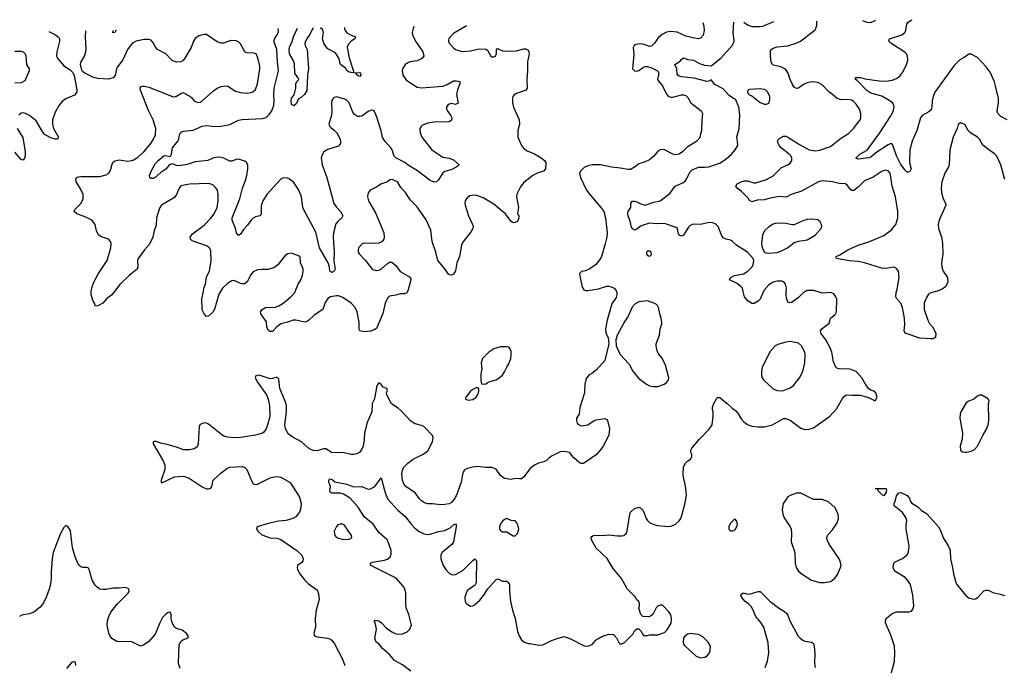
# Model space of a CAD drawing. Header units: inches. Extents: x 1771504 to 1971212, y 471788 to 643615.
# Tile 279 of 587: x 1805037 to 1814282, y 636492 to 642551. Entities that reach past the tile are written whole.
import ezdxf

# ---------------------------------------------------------------- set-up
doc = ezdxf.new("R2010")
doc.units = ezdxf.units.IN
doc.header["$MEASUREMENT"] = 0
for name, color, linetype in [('B8603', 7, 'Continuous'), ('B8604', 7, 'Continuous'), ('B8613', 7, 'Continuous'), ('B8614', 7, 'Continuous')]:
    doc.layers.add(name, color=color, linetype=linetype)

msp = doc.modelspace()

# ---------------------------------------------------------------- linework, layer by layer
at = {"layer": 'B8603', "color": 5}
for points, elevation in [([(1805925.6, 640000), (1805902.4, 639970), (1805853.4, 639930), (1805817.3, 639890), (1805770, 639866), (1805750, 639862), (1805744, 639870), (1805739, 639890), (1805725.2, 639910), (1805709.4, 639970), (1805707.3, 639990), (1805709.3, 640000)], 480), ([(1806922, 640000), (1806905.7, 639974.3), (1806870, 639844), (1806854.9, 639810), (1806810, 639769.3), (1806790, 639765.2), (1806767.8, 639790), (1806750, 639829), (1806748.5, 639931.5), (1806761.1, 640000)], 480), ([(1808679.2, 640000), (1808673.1, 639986.9), (1808650, 639978.7), (1808610, 639978.3), (1808570, 639965.7), (1808510, 639955.4), (1808490, 639938.4), (1808469.4, 639890.6), (1808446.4, 639793.6), (1808386, 639654), (1808370, 639642.3), (1808331.3, 639628.7), (1808270, 639620.4), (1808230, 639629.6), (1808223.8, 639643.8), (1808224.8, 639710), (1808206, 639810), (1808186.8, 639850), (1808148.6, 639890), (1808070, 639945.3), (1808030, 639960.3), (1808010, 639960.9), (1807954, 639950), (1807930, 639934), (1807904, 639896), (1807883.1, 639830), (1807802.6, 639777.4), (1807750, 639728.4), (1807730, 639716), (1807710, 639713.1), (1807630, 639730.9), (1807606, 639730), (1807550, 639711), (1807490, 639697.4), (1807452.4, 639670), (1807410, 639626), (1807390, 639623.7), (1807370, 639637.2), (1807358.7, 639670), (1807354.3, 639714.3), (1807299.6, 639790), (1807298.4, 639810), (1807312, 639830), (1807350, 639851.8), (1807430, 639850.3), (1807470, 639866.7), (1807510, 639890.3), (1807581.3, 639950), (1807620.5, 639990), (1807624.3, 640000)], 480), ([(1810000, 638428.9), (1809984.7, 638415.3), (1809957.4, 638402.6), (1809908.7, 638390), (1809870, 638370.5), (1809830, 638339.3), (1809770, 638260.5), (1809750, 638243), (1809730, 638240.5), (1809690, 638246), (1809650, 638234.9), (1809590, 638246.4), (1809552.8, 638272.8), (1809510, 638333), (1809470, 638348.2), (1809412.8, 638347.2), (1809330, 638357.3), (1809290, 638352.6), (1809240.6, 638339.4), (1809214, 638326), (1809202.4, 638310), (1809193.7, 638286.3), (1809180.5, 638210), (1809137.4, 638090), (1809115.6, 638050), (1809090, 638021.1), (1809070, 638008.9), (1809030, 638000.3), (1808990, 637998.7), (1808911.9, 638008.1), (1808870, 638008.4), (1808838, 638018), (1808810, 638034.4), (1808790, 638055.5), (1808751.2, 638111.2), (1808662, 638170), (1808647.6, 638190), (1808631.7, 638230), (1808625.2, 638290), (1808630, 638324), (1808642.6, 638350), (1808682.6, 638390), (1808730, 638426.6), (1808826.3, 638473.7), (1808870, 638505.1), (1808911.5, 638590), (1808918, 638630), (1808912, 638650), (1808830, 638732.3), (1808810, 638742.7), (1808750, 638758), (1808710, 638783.7), (1808619.9, 638879.9), (1808590, 638906), (1808527.3, 638947.3), (1808484, 639030), (1808481.6, 639050), (1808490.4, 639070.4), (1808482.8, 639090), (1808450, 639102.3), (1808430, 639128.2), (1808410, 639144), (1808390, 639118.4), (1808366.8, 638993.2), (1808346.6, 638950), (1808342.8, 638870), (1808299.3, 638770), (1808273.6, 638673.6), (1808270.9, 638609.1), (1808261.1, 638550), (1808250, 638519.1), (1808230, 638493), (1808203.3, 638476.7), (1808170, 638470.4), (1808150, 638470.4), (1808070, 638488.7), (1807970, 638486.3), (1807910, 638522), (1807890, 638522.6), (1807830, 638506), (1807791.3, 638508.7), (1807770, 638516), (1807748.5, 638528.5), (1807683.8, 638590), (1807595.6, 638635.6), (1807562.2, 638662.2), (1807532.9, 638710), (1807525.5, 638750), (1807542.9, 638870), (1807540.6, 638930), (1807530.2, 638970), (1807479.6, 639090), (1807470, 639178), (1807450, 639196.3), (1807410, 639182.4), (1807390, 639181.3), (1807285.8, 639214.2), (1807255.3, 639210), (1807246.6, 639190), (1807268.2, 639150), (1807354.4, 639030), (1807369.8, 638990), (1807381.3, 638930), (1807385.8, 638834.2), (1807382.2, 638810), (1807350, 638710.4), (1807330, 638680.9), (1807315.1, 638670), (1807250, 638650.9), (1807111.2, 638631.2), (1807051.9, 638628.1), (1806990, 638632.1), (1806960.5, 638640.5), (1806934.4, 638654.4), (1806810, 638756.4), (1806790, 638766), (1806770, 638768.2), (1806730, 638750.5), (1806723.5, 638736.5), (1806711.6, 638568.4), (1806699.3, 638540.7), (1806675.8, 638524.2), (1806630, 638514.9), (1806575.4, 638515.4), (1806510, 638539.3), (1806410, 638567.7), (1806370, 638573.4), (1806310, 638594.8), (1806289.3, 638590.7), (1806289.7, 638569.7), (1806385.1, 638410), (1806398.4, 638370), (1806399.5, 638330), (1806365.6, 638230), (1806365.2, 638210), (1806370, 638204), (1806490, 638262), (1806573.8, 638266.2), (1806628.7, 638248.7), (1806750, 638167), (1806790, 638149.4), (1806810.7, 638149.3), (1806830, 638155.3), (1806841, 638170), (1806854, 638230), (1806924.8, 638295.2), (1806981.1, 638338.9), (1807010, 638351.1), (1807130, 638358.7), (1807150, 638349.4), (1807170, 638329.2), (1807217, 638217), (1807230, 638195.3), (1807250, 638189), (1807270, 638192.7), (1807390, 638251.2), (1807410, 638256.3), (1807450, 638263), (1807490, 638258), (1807571.5, 638210), (1807590, 638189.4), (1807665.1, 638070), (1807679.5, 638010), (1807676.2, 637970), (1807662.9, 637930), (1807630, 637886), (1807602, 637870), (1807538, 637850), (1807470, 637844.4), (1807370, 637823), (1807268, 637790), (1807259, 637770), (1807272.7, 637750), (1807310, 637716), (1807390, 637689.2), (1807450, 637683.7), (1807490, 637673), (1807639, 637570), (1807685.6, 637525.6), (1807699, 637490), (1807694, 637470), (1807684.7, 637455.3), (1807644, 637430), (1807640.9, 637410), (1807645.1, 637390), (1807666.6, 637350), (1807710, 637295.1), (1807750, 637257.4), (1807822.4, 637202.4), (1807832.7, 637190), (1807843.7, 637163.7), (1807847.6, 637110), (1807821.4, 637010), (1807811.7, 636930), (1807813.1, 636850), (1807798, 636790), (1807803.6, 636770), (1807830, 636757.7), (1807927.9, 636747.9), (1807950, 636739.7), (1807967, 636727), (1807992.3, 636692.3), (1808068.2, 636550), (1808089.7, 636489.7)], 480), ([(1808710, 636438.4), (1808630, 636496.2), (1808556, 636536), (1808510, 636593), (1808444.5, 636650), (1808410, 636692.3), (1808383.7, 636710), (1808370, 636748), (1808387.6, 636830), (1808374.8, 636894.8), (1808366.6, 636910), (1808370, 636916), (1808410, 636908), (1808434.4, 636890), (1808482, 636842), (1808530, 636805.7), (1808570, 636787.2), (1808590, 636783.7), (1808632.4, 636787.6), (1808674, 636806), (1808700.9, 636830), (1808714.5, 636870), (1808691.6, 636970), (1808665.4, 637030), (1808661.1, 637070), (1808663.1, 637170), (1808652.3, 637210), (1808640.4, 637230), (1808572, 637310), (1808332.7, 637430), (1808329.3, 637450), (1808350, 637461.3), (1808462.6, 637477.4), (1808491.8, 637488.2), (1808514, 637510), (1808523.5, 637536.5), (1808523.5, 637570), (1808498, 637650), (1808486.2, 637670), (1808410, 637738.7), (1808355, 637815), (1808270, 637886.9), (1808215, 637975), (1808141.2, 638061.2), (1808076.8, 638096.8), (1808050, 638106), (1807967.9, 638107.9), (1807953.6, 638113.6), (1807948.4, 638128.4), (1807954, 638170), (1807938, 638210), (1807939, 638230), (1807943.7, 638236.3), (1807950, 638241), (1807970, 638234.8), (1807995.2, 638215.2), (1808110, 638192), (1808170, 638168), (1808250.4, 638170.4), (1808310, 638146), (1808330, 638147.3), (1808370, 638170.7), (1808430, 638251.3), (1808441.6, 638221.6), (1808455.2, 638155.3), (1808474.3, 638094.3), (1808493.4, 638050), (1808584.4, 637950), (1808657, 637890), (1808714.1, 637814.1), (1808743.1, 637783.1), (1808787.9, 637747.9), (1808830, 637725.8), (1808870, 637719.2), (1808890, 637721.8), (1808970, 637746.9), (1809030, 637758.5), (1809079, 637781), (1809110, 637810.4), (1809130, 637818.8), (1809135.5, 637810), (1809135.3, 637790), (1809108.5, 637650), (1809093.3, 637626.7), (1809024.4, 637570), (1809004.4, 637550), (1808992.2, 637530), (1808990.3, 637490), (1809014.3, 637430), (1809039.5, 637390), (1809070, 637355.8), (1809090, 637344.2), (1809110, 637340.3), (1809130, 637343.1), (1809196.8, 637383.2), (1809290, 637477.1), (1809310, 637490.4), (1809320.5, 637480.5), (1809326.4, 637466.4), (1809327.1, 637447.1), (1809321.3, 637310), (1809323.7, 637270), (1809316.4, 637250), (1809303.2, 637236.8), (1809259.3, 637210), (1809238.7, 637190), (1809227.7, 637170), (1809216.5, 637130), (1809219.3, 637090), (1809230, 637070.8), (1809270, 637047.7), (1809290, 637050.5), (1809310, 637062), (1809356.2, 637103.8), (1809394.5, 637150), (1809432.7, 637210), (1809510, 637298), (1809530, 637303), (1809570, 637282.8), (1809610, 637280.7), (1809622.8, 637270), (1809634.9, 637250), (1809634.6, 637190), (1809645.7, 637090), (1809663.1, 637010), (1809688.1, 636931.9), (1809710.4, 636810.4), (1809727.1, 636767.1), (1809750, 636731), (1809770, 636711.3), (1809810, 636698), (1809830, 636698), (1809910, 636681), (1809950, 636684.7), (1810000, 636709.2)], 460), ([(1806542.6, 636462.6), (1806528.8, 636510), (1806533.4, 636686.6), (1806550, 636715.6), (1806570, 636729.6), (1806618.8, 636750), (1806618, 636770), (1806601.6, 636790), (1806561.3, 636821.3), (1806510, 636837.6), (1806490, 636850.6), (1806467.7, 636890), (1806459.6, 636930), (1806457.6, 636970), (1806450, 636990.5), (1806430, 636986), (1806410, 636972.2), (1806378.8, 636941.2), (1806351.1, 636890), (1806310, 636782.8), (1806250, 636716), (1806200.2, 636679.8), (1806170, 636671.3), (1806090.7, 636710.7), (1806070, 636716), (1806030, 636710.8), (1805950, 636716), (1805902.5, 636742.5), (1805885.8, 636765.8), (1805874.6, 636794.6), (1805858.4, 636870), (1805862.4, 636910), (1805872.7, 636950), (1805892.7, 636990), (1805954.9, 637070), (1806055.5, 637170), (1806064.9, 637190), (1806061, 637210), (1806030, 637221.6), (1805970, 637214.4), (1805910, 637214.9), (1805850, 637203), (1805817.5, 637202.5), (1805790, 637207.7), (1805764.1, 637224.1), (1805745.1, 637245.1), (1805716.3, 637290), (1805690.5, 637390), (1805682.5, 637402.5), (1805670, 637410.6), (1805630, 637410.6), (1805610, 637416.3), (1805594, 637430), (1805581.6, 637450), (1805556.4, 637510), (1805533.3, 637593.3), (1805514, 637754), (1805490, 637794.8), (1805470, 637802.8), (1805450, 637784), (1805419.7, 637730), (1805352, 637550), (1805342.9, 637490), (1805333.5, 637370), (1805333.3, 637310), (1805326.1, 637253.9), (1805314.9, 637205.1), (1805290, 637137.3), (1805260.3, 637079.7), (1805230, 637038), (1805170, 636990.4), (1805130, 636975.8), (1805056.9, 636963.1), (1805035.1, 636950)], 480), ([(1805478, 636462), (1805530, 636521), (1805550, 636531.3), (1805557.3, 636517.3), (1805560.5, 636490)], 460)]:
    msp.add_lwpolyline(points, dxfattribs=dict(at, elevation=elevation))
for points, elevation in [([(1809610, 639482), (1809550, 639479.6), (1809490, 639462), (1809440.7, 639430), (1809382.8, 639370), (1809370.8, 639330), (1809374.8, 639270), (1809367.1, 639227.1), (1809366.4, 639166.4), (1809374, 639134), (1809410, 639132), (1809430, 639144.7), (1809450, 639156), (1809510, 639171), (1809530, 639182.8), (1809570, 639216), (1809590, 639246), (1809609.3, 639290), (1809630, 639322.8), (1809648, 639370), (1809652.3, 639410), (1809650, 639438), (1809642, 639462), (1809630, 639477)], 520), ([(1809330, 639098), (1809290, 639079), (1809270, 639064), (1809226, 639010), (1809222, 638990), (1809250, 638978.8), (1809290, 638987.3), (1809322, 639010), (1809340.2, 639039.8), (1809348, 639068), (1809347.3, 639087.3), (1809336.4, 639096.4)], 520), ([(1808070, 637817.2), (1808050, 637817.2), (1808024.7, 637810), (1808010, 637795.3), (1807991, 637750), (1807996, 637710), (1808010, 637691.3), (1808070, 637674), (1808130, 637676), (1808150, 637684.7), (1808154, 637690), (1808153.2, 637710), (1808082, 637810)], 480), ([(1809610, 637869), (1809590, 637861.2), (1809570, 637846), (1809550, 637819), (1809542.6, 637790), (1809543.1, 637770), (1809550, 637757.3), (1809570, 637743.8), (1809610, 637744), (1809670, 637705.5), (1809690, 637708), (1809709.4, 637730), (1809722, 637770), (1809714.5, 637810), (1809706, 637830), (1809690, 637849.2), (1809652.5, 637852.5)], 480)]:
    msp.add_lwpolyline(points, close=True, dxfattribs=dict(at, elevation=elevation))
at = {"layer": 'B8604', "color": 5}
for points, elevation in [([(1805310.6, 642440.4), (1805374, 642410), (1805404.4, 642384.4), (1805410.6, 642370), (1805410.5, 642350), (1805386, 642250), (1805383, 642210), (1805393, 642190), (1805450, 642117.3), (1805510, 642080.7), (1805534.9, 642054.9), (1805546.7, 642026.7), (1805562.2, 641962.2), (1805573.6, 641890), (1805572.6, 641870), (1805550, 641841.7), (1805470, 641809.7), (1805435.6, 641784.4), (1805407, 641750), (1805370, 641683.7), (1805344.7, 641610), (1805344.9, 641570), (1805355.6, 641530), (1805400.7, 641450), (1805390.3, 641429.7), (1805370, 641429.6), (1805330, 641441.7), (1805274.7, 641470), (1805254.3, 641494.3), (1805190, 641603.1), (1805130, 641652.1), (1805090, 641671.6), (1805070, 641676.2), (1805050, 641674), (1805030, 641654.5)], 480), ([(1805709.3, 640000), (1805717.6, 640042.4), (1805732.9, 640087.1), (1805777.7, 640170), (1805857.7, 640290), (1805892.8, 640410), (1805894.7, 640450), (1805889.4, 640470), (1805870, 640491.8), (1805795.6, 640515.6), (1805773.7, 640533.7), (1805758, 640570), (1805747, 640630), (1805713.2, 640670), (1805657.4, 640697.4), (1805572.7, 640730), (1805549.5, 640750), (1805554.5, 640770), (1805613.3, 640830), (1805634.3, 640870), (1805632.4, 640910), (1805604.4, 640970), (1805565.6, 641030), (1805562.9, 641050), (1805571.5, 641068.5), (1805590, 641077.6), (1805610, 641080.3), (1805790, 641080.3), (1805850, 641094.4), (1805870, 641108.2), (1805878.9, 641121.1), (1805891.9, 641148.1), (1805904.1, 641195.9), (1805911.5, 641210), (1805930, 641225.7), (1805970, 641234.4), (1806050, 641222.3), (1806090, 641228.9), (1806110, 641236.9), (1806150, 641263.1), (1806201.1, 641310), (1806267.3, 641390), (1806293.5, 641430), (1806310.9, 641470), (1806315.8, 641530), (1806291.4, 641610), (1806244.3, 641704.3), (1806169.8, 641890), (1806167.2, 641912.8), (1806176.9, 641923.1), (1806191.4, 641928.6), (1806210, 641927.6), (1806250, 641918.6), (1806470, 641830.3), (1806490, 641827), (1806510, 641832), (1806550, 641859.3), (1806570, 641867.7), (1806633, 641833), (1806650, 641820.5), (1806676.3, 641790), (1806710, 641774), (1806730, 641777.6), (1806750, 641788.4), (1806855.5, 641884.5), (1806890, 641908.8), (1806930, 641925.3), (1806970, 641930.4), (1806990, 641928.2), (1807061.8, 641881.8), (1807110, 641867.2), (1807170, 641861.1), (1807210, 641867.2), (1807225.9, 641874.1), (1807250, 641897.3), (1807270.8, 641949.2), (1807290.7, 642090), (1807290, 642114), (1807272.4, 642192.4), (1807256.2, 642230), (1807238, 642238), (1807170, 642240.4), (1807150, 642249.7), (1807110, 642325.1), (1807090, 642343.5), (1807070, 642352.6), (1807030, 642356.9), (1807010, 642354), (1806950, 642331.2), (1806929.7, 642329.7), (1806890, 642344.7), (1806790.7, 642410.7), (1806770, 642412.4), (1806719.6, 642400.4), (1806685.5, 642374.5), (1806670, 642349.3), (1806646.7, 642290), (1806588.7, 642190), (1806572.4, 642167.6), (1806550, 642154.7), (1806510, 642151.1), (1806467.7, 642167.7), (1806409.4, 642230), (1806330, 642271.8), (1806312, 642292), (1806290, 642334.5), (1806270, 642358), (1806250, 642366.6), (1806206.5, 642366.5), (1806130, 642349.6), (1806096.3, 642330), (1806076.4, 642310), (1806048.7, 642270), (1806004.7, 642175.3), (1805954.9, 642110), (1805945.3, 642090), (1805932, 642028), (1805914.3, 642005.7), (1805866.1, 641993.9), (1805770, 641999.4), (1805729.4, 642010), (1805648.3, 642048.3), (1805626.3, 642066.3), (1805618.7, 642078.7), (1805607.8, 642130), (1805611.2, 642150), (1805645.7, 642210), (1805659.1, 642250), (1805661.7, 642270), (1805654.8, 642390), (1805656.4, 642445.2)], 480), ([(1805945.9, 642449.1), (1805937.3, 642442.7), (1805930, 642431.8), (1805910, 642428.7), (1805915.5, 642448.7)], 460), ([(1808738.4, 642487.2), (1808730.3, 642470), (1808722.7, 642430), (1808724.6, 642410), (1808754, 642350), (1808822.7, 642250), (1808831.8, 642210), (1808813, 642187), (1808770, 642164.7), (1808703.9, 642156.1), (1808686.8, 642150), (1808657.3, 642130), (1808630.6, 642090), (1808627.7, 642070), (1808635.5, 642030), (1808661.6, 641990), (1808690, 641966.7), (1808770, 641918.9), (1808810, 641910.3), (1809010, 641926), (1809050, 641942.4), (1809110, 641977.6), (1809138, 641978), (1809171, 641970), (1809170.6, 641950.6), (1809147.1, 641892.9), (1809139.7, 641850), (1809153, 641767), (1809130, 641755.6), (1809090, 641763.6), (1809070, 641759.5), (1809057.3, 641750), (1809045.5, 641730), (1809044.9, 641710), (1809050, 641698), (1809085.5, 641650), (1809094.9, 641630), (1809091.9, 641608.1), (1809068.4, 641591.6), (1808928.2, 641588.2), (1808870, 641579.7), (1808820.2, 641559.8), (1808807.7, 641550), (1808794.9, 641530), (1808796.9, 641490), (1808812.4, 641450), (1808907.1, 641330), (1809010, 641260.8), (1809070, 641252.9), (1809110, 641237), (1809162, 641190), (1809142, 641170), (1809095.2, 641144.8), (1809030, 641125.7), (1809010, 641113), (1808970, 641047), (1808950, 641029.5), (1808927.5, 641027.5), (1808890, 641042.7), (1808771.9, 641131.9), (1808685.3, 641185.3), (1808652.4, 641212.4), (1808570, 641255.6), (1808552, 641270), (1808532.8, 641330), (1808521.1, 641350), (1808467.2, 641407.2), (1808444.3, 641444.3), (1808430, 641507), (1808390, 641637), (1808368.5, 641688.5), (1808350, 641701.6), (1808330, 641698.7), (1808310, 641689.6), (1808250, 641646.6), (1808230, 641641.3), (1808210, 641642.4), (1808181.5, 641661.5), (1808164.1, 641684.1), (1808130, 641769.3), (1808110, 641794), (1808090, 641805.6), (1808010, 641826.6), (1807990, 641821.2), (1807980.7, 641810), (1807968.8, 641791.2), (1807964.9, 641770), (1807967.6, 641690), (1807964.2, 641655.8), (1807940.5, 641570), (1807947.7, 641550), (1807958.3, 641538.3), (1807990, 641515.5), (1808014.4, 641490), (1808044.4, 641430), (1808050.4, 641410), (1808048, 641390), (1808030, 641365.6), (1807930, 641333.7), (1807892.7, 641310), (1807876.1, 641283.9), (1807867.7, 641250), (1807875.8, 641190), (1807921.6, 641070), (1807987.6, 640827.6), (1808010.2, 640790.2), (1808050.4, 640750), (1808070.5, 640710), (1808063, 640690), (1808023.1, 640656.9), (1808006.1, 640633.9), (1807984.5, 640550), (1807980.7, 640510), (1807991, 640370), (1807985.2, 640285.2), (1807998.8, 640210), (1807991, 640190), (1807970, 640179), (1807949.5, 640189.5), (1807945.2, 640230), (1807934, 640270), (1807851.3, 640410), (1807816.5, 640556.5), (1807699.5, 640779.5), (1807690.9, 640810), (1807681.4, 640890), (1807657.1, 640950), (1807610, 641023.5), (1807570, 641055.1), (1807550, 641063.5), (1807510, 641067.4), (1807490, 641055.6), (1807450, 641014.2), (1807358.4, 640910), (1807320.6, 640850), (1807305.2, 640805.3), (1807304.4, 640730), (1807300.5, 640719.5), (1807290.3, 640709.7), (1807250, 640702.4), (1807230, 640689.6), (1807210.2, 640669.8), (1807176.7, 640623.3), (1807137.3, 640582.7), (1807110, 640539.3), (1807090, 640526), (1807071.8, 640551.8), (1807063.7, 640590), (1807032.3, 640670), (1807031.8, 640690), (1807103.9, 640870), (1807127.3, 640970), (1807156.9, 641043.1), (1807169.7, 641090), (1807178.7, 641150), (1807177.6, 641190), (1807166.6, 641210), (1807150, 641222.9), (1807090, 641243.5), (1807070, 641240.5), (1807030, 641224.4), (1807010, 641223.5), (1806952.3, 641252.3), (1806930, 641258.4), (1806890, 641259.9), (1806850, 641251.3), (1806802, 641230), (1806682.9, 641217.1), (1806610, 641192.3), (1806550, 641182), (1806530, 641179.7), (1806510, 641183.5), (1806470, 641198.7), (1806450, 641193.3), (1806436.7, 641183.3), (1806410, 641148.2), (1806363.5, 641116.5), (1806310, 641069.6), (1806290, 641059.6), (1806270, 641060.9), (1806257.2, 641070), (1806257, 641090), (1806270, 641130.8), (1806310, 641199.1), (1806335.6, 641230), (1806390, 641272.6), (1806410, 641277.4), (1806450, 641266.7), (1806453.3, 641270), (1806462.6, 641290), (1806472.6, 641347.4), (1806520.5, 641410), (1806529.7, 641430), (1806538, 641470), (1806550, 641494.9), (1806574.7, 641505.3), (1806665.1, 641514.9), (1806750, 641553.1), (1806790, 641556.9), (1806871, 641549), (1806929.7, 641550.3), (1807010, 641568.9), (1807090, 641607.6), (1807125.3, 641614.7), (1807317.5, 641622.5), (1807350, 641634.3), (1807379.4, 641660.6), (1807403.5, 641696.5), (1807422.3, 641750), (1807426.9, 641786.9), (1807422.1, 641850), (1807426, 641910), (1807468, 642070), (1807456.8, 642156.8), (1807449.8, 642270), (1807422.2, 642350), (1807435.2, 642384.8), (1807455.1, 642410), (1807464.2, 642430), (1807466.2, 642450), (1807464.8, 642469.9)], 460), ([(1807795.9, 642474.3), (1807790, 642467.3), (1807755.8, 642404.2), (1807730, 642369.5), (1807714.6, 642330), (1807717, 642310), (1807735.8, 642270), (1807748.4, 642090), (1807740.3, 642030), (1807732.8, 641887.2), (1807710, 641848.7), (1807679.9, 641820.1), (1807650, 641804), (1807635.1, 641764.9), (1807610, 641741.2), (1807590, 641754), (1807586.2, 641793.8), (1807590, 641810.7), (1807612.9, 641847.1), (1807621.6, 641870), (1807629.4, 641909.4), (1807629.6, 641950.4), (1807639.3, 641970), (1807657, 641990), (1807649.5, 642010), (1807621.7, 642050), (1807615.8, 642135.8), (1807606, 642170), (1807570.8, 642230), (1807566.5, 642270), (1807570, 642294.4), (1807594.2, 642345.8), (1807608.3, 642391.7), (1807645.4, 642472.3)], 440), ([(1808087.6, 642478.3), (1808087.9, 642467.9), (1808094, 642450), (1808109, 642429), (1808150, 642404.9), (1808191.3, 642390), (1808184.7, 642370), (1808150, 642349.2), (1808121.1, 642318.9), (1808110.7, 642290), (1808130, 642194), (1808172, 642068), (1808172, 642052), (1808230, 642054.4), (1808235.5, 642050), (1808240.7, 642030), (1808230, 642019.3), (1808204, 642030), (1808200.4, 642040.4), (1808190, 642048.7), (1808130, 642057.2), (1808110, 642074), (1808094.9, 642094.9), (1808050, 642129.6), (1808032.3, 642190), (1808001.1, 642241.1), (1807930, 642276.9), (1807910, 642298.4), (1807891.1, 642330), (1807880.3, 642370), (1807888.5, 642430), (1807878.5, 642458.5), (1807861.3, 642475.2)], 440), ([(1809233.4, 642493.9), (1809110, 642422.7), (1809065.1, 642374.9), (1809061.6, 642350), (1809068.2, 642330), (1809110, 642285.5), (1809130, 642270.6), (1809190, 642252.4), (1809270, 642259.5), (1809350, 642277.6), (1809413.5, 642273.5), (1809430, 642264.9), (1809460.3, 642210), (1809470, 642203.2), (1809490, 642201.6), (1809503.5, 642210), (1809513.1, 642233.1), (1809513.2, 642266.8), (1809521.2, 642278.8), (1809530, 642281), (1809534.6, 642274.6), (1809570, 642260.3), (1809630, 642254.9), (1809701.3, 642258.7), (1809770, 642278.4), (1809790, 642279.1), (1809810, 642266), (1809818, 642250), (1809819.3, 642230), (1809805.9, 642154.1), (1809805.8, 642070), (1809798.5, 641990), (1809803, 641910), (1809790.4, 641889.6), (1809702, 641858), (1809676.8, 641843.2), (1809666, 641830), (1809663.5, 641816.5), (1809664, 641770), (1809672.7, 641730), (1809725.3, 641610), (1809728.2, 641570), (1809714, 641510), (1809714, 641450), (1809747.3, 641370), (1809766.9, 641346.9), (1809800.3, 641320.3), (1809870, 641293.4), (1809934.4, 641254.4), (1809964, 641230), (1809975.5, 641210), (1809974, 641150), (1809954.8, 641130), (1809890, 641108.4), (1809854.9, 641090), (1809770, 641022.9), (1809738.6, 640981.4), (1809705.1, 640914.9), (1809700.3, 640890), (1809719.3, 640790), (1809711.6, 640731.6), (1809724.7, 640710), (1809724.7, 640690), (1809710, 640658), (1809690, 640648), (1809670, 640646), (1809650, 640658), (1809599, 640730), (1809570, 640749.6), (1809490, 640818.5), (1809390, 640880.4), (1809330, 640901.3), (1809296.7, 640903.3), (1809263.1, 640896.9), (1809239.3, 640880.7), (1809219.1, 640850), (1809215.5, 640830), (1809218.4, 640810), (1809250.5, 640709.5), (1809289.2, 640630), (1809293.6, 640610), (1809290.3, 640590), (1809276.4, 640563.6), (1809196.2, 640463.8), (1809186.3, 640433.7), (1809166.3, 640330), (1809141.5, 640270), (1809130, 640194), (1809110, 640162), (1809090, 640154.5), (1809070, 640158), (1809064.2, 640164.2), (1809016.9, 640230), (1808963.6, 640290), (1808945.4, 640370), (1808909, 640469), (1808896.1, 640576.1), (1808852.4, 640672.4), (1808770, 640795.1), (1808701.8, 640861.8), (1808659.7, 640930), (1808616.3, 640976.3), (1808583.6, 641030), (1808534, 641050), (1808512.7, 641047.2), (1808489.2, 641030.8), (1808434, 641010), (1808390, 640981.6), (1808326.8, 640950), (1808310.7, 640930), (1808306, 640914), (1808303.8, 640890), (1808312.2, 640850), (1808377.5, 640737.5), (1808454.9, 640550), (1808459.6, 640510), (1808455.2, 640490), (1808445.4, 640474.6), (1808430, 640461.7), (1808410, 640454.8), (1808349.7, 640449.7), (1808270, 640453.6), (1808252.3, 640447.7), (1808219.1, 640410), (1808213.4, 640390), (1808216.3, 640370), (1808228, 640350), (1808278.4, 640298.4), (1808350, 640206.4), (1808382.9, 640197.1), (1808410, 640200.4), (1808430, 640210.4), (1808490, 640264.2), (1808510, 640274.6), (1808530, 640276.5), (1808570, 640243.1), (1808610, 640187), (1808697.7, 640137.7), (1808705.5, 640130), (1808708.5, 640110), (1808685.7, 640014.3), (1808679.2, 640000)], 480), ([(1804990, 642255.3), (1805050, 642256.5), (1805070, 642248.2), (1805088.2, 642230), (1805095.3, 642210), (1805102, 642130), (1805126, 642090), (1805126.7, 642070), (1805083.5, 641976.5), (1805050, 641959.5), (1804990, 641954.8)], 460), ([(1805014.6, 641530), (1805066.6, 641446.6), (1805088.3, 641310), (1805087.9, 641272.1), (1805082, 641250), (1805070, 641232), (1805050, 641239.6), (1804990, 641306.3)], 480), ([(1806761.1, 640000), (1806766.6, 640030), (1806782, 640070), (1806790, 640138.8), (1806818, 640190), (1806823.5, 640210), (1806835.8, 640290), (1806830, 640382), (1806818, 640410), (1806789.8, 640429.8), (1806656.2, 640476.2), (1806639.5, 640490), (1806638.7, 640510), (1806659.3, 640540.7), (1806770, 640622.4), (1806830, 640686.9), (1806862.7, 640730), (1806890.9, 640790), (1806901.5, 640850), (1806900.4, 640910), (1806894.3, 640950), (1806876.3, 640976.3), (1806850, 641000.7), (1806812.6, 641012.6), (1806630, 641006.2), (1806550, 640991.7), (1806535.5, 640970), (1806510, 640912), (1806490, 640882.9), (1806368.9, 640810), (1806350, 640782.7), (1806320.9, 640690), (1806318.6, 640621.4), (1806299.5, 640570), (1806286.5, 640510), (1806256.3, 640443.7), (1806207.9, 640392.1), (1806149.2, 640310), (1806142, 640290), (1806144.9, 640230), (1806140.4, 640210), (1806067.4, 640152.6), (1805975.5, 640064.5), (1805925.6, 640000)], 480), ([(1807624.3, 640000), (1807650.7, 640069.3), (1807675.4, 640110), (1807692.6, 640150), (1807698.9, 640190), (1807697.4, 640210), (1807692.8, 640230), (1807673, 640270), (1807669.5, 640329.5), (1807590, 640359.3), (1807554, 640354), (1807530, 640339.3), (1807459.1, 640250), (1807430, 640225.1), (1807370, 640207.6), (1807310, 640207.3), (1807270, 640202), (1807230, 640183.7), (1807210, 640162.7), (1807172, 640090), (1807150, 640073), (1807130, 640071.1), (1807110, 640076.4), (1807050, 640102.6), (1807030, 640101.1), (1806990, 640076.9), (1806940.9, 640030), (1806922, 640000)], 480)]:
    msp.add_lwpolyline(points, dxfattribs=dict(at, elevation=elevation))
at = {"layer": 'B8613', "color": 5}
for points, elevation in [([(1810641.1, 640000), (1810645.1, 639990), (1810645.1, 639970), (1810636.6, 639943.4), (1810595.1, 639884.9), (1810552.3, 639730), (1810537.2, 639650), (1810541.2, 639610), (1810561.2, 639570), (1810569.2, 639510), (1810530, 639352), (1810453.8, 639266.2), (1810410, 639231), (1810382.5, 639217.5), (1810355.6, 639184.4), (1810342.9, 639130), (1810340.9, 639050), (1810296, 638910), (1810289.2, 638850), (1810265.2, 638810), (1810264, 638790), (1810270, 638766), (1810276.4, 638756.4), (1810310, 638738), (1810370, 638749.2), (1810430, 638789.2), (1810450, 638795.1), (1810530, 638808), (1810550, 638798), (1810555.3, 638790), (1810574.5, 638710), (1810567.5, 638652.5), (1810514.5, 638550), (1810490, 638514), (1810450, 638468), (1810350, 638397.3), (1810330, 638387.3), (1810310, 638386), (1810290, 638396), (1810240.5, 638440.5), (1810220.7, 638460.7), (1810202, 638490), (1810150, 638498), (1810110, 638494.9), (1810030, 638455.5), (1810000, 638428.9)], 480), ([(1810000, 636709.2), (1810030, 636724), (1810091.9, 636748.1), (1810150, 636762), (1810210, 636740.7), (1810335.3, 636675.3), (1810370, 636671), (1810412.7, 636687.3), (1810448.7, 636730), (1810470, 636744.7), (1810510, 636764.7), (1810570, 636784.7), (1810610, 636782), (1810616.9, 636776.9), (1810642, 636750), (1810670, 636694), (1810690, 636692), (1810714.6, 636705.4), (1810794.6, 636785.4), (1810810, 636814), (1810830, 636834), (1810850, 636834), (1810870, 636814), (1810892.7, 636772.7), (1810930, 636772), (1810950, 636778), (1811030, 636778), (1811090, 636801), (1811116, 636824), (1811152.5, 636887.5), (1811157.2, 636930), (1811150, 636966), (1811132.5, 636992.5), (1811078, 637050), (1811070, 637055.3), (1811050, 637055.3), (1811030, 637048), (1811012, 637030), (1810982, 636970), (1810970, 636958), (1810950, 636948), (1810888.9, 636948.9), (1810869, 636969), (1810848.9, 637028.9), (1810855.3, 637050), (1810855.3, 637070), (1810848.7, 637090), (1810829, 637110), (1810819, 637130), (1810741.2, 637210), (1810687.2, 637307.2), (1810610, 637401.2), (1810552.9, 637492.9), (1810449.4, 637590), (1810406, 637670), (1810402, 637690), (1810410, 637702), (1810426, 637710), (1810470, 637713.4), (1810510, 637710.6), (1810570, 637715.5), (1810650, 637706.4), (1810690, 637706), (1810710, 637710.7), (1810731.5, 637728.5), (1810740.9, 637750), (1810765.1, 637910), (1810771.7, 637928.3), (1810810, 637962.8), (1810850, 637974.8), (1810870, 637966.8), (1810890, 637946), (1810918, 637870), (1810930.7, 637850), (1810950, 637833.4), (1810990, 637814), (1811025.5, 637805.5), (1811130, 637794), (1811150, 637797.3), (1811190, 637814.8), (1811230, 637846.8), (1811243.7, 637870), (1811256.2, 637910), (1811283.8, 638016.2), (1811296.3, 638090), (1811292.9, 638152.9), (1811265.1, 638274.9), (1811270, 638354), (1811288, 638390), (1811310, 638412), (1811334, 638426), (1811348, 638450), (1811348, 638470), (1811338, 638490), (1811338, 638510), (1811348, 638530), (1811417.2, 638610), (1811511.9, 638708.1), (1811537.2, 638750), (1811549.4, 638830), (1811549.3, 638869.3), (1811541.2, 638890), (1811541.2, 638910), (1811550, 638942), (1811582, 638998), (1811590, 639004.7), (1811610, 639004.7), (1811630, 638991), (1811681, 638950), (1811725.8, 638905.8), (1811760.9, 638880.9), (1811778.9, 638858.9), (1811810, 638804.9), (1811835.4, 638775.4), (1811870, 638752.4), (1811910, 638737.6), (1811968.8, 638728.8), (1812030, 638730.3), (1812104, 638750), (1812210, 638808), (1812230, 638808), (1812271.7, 638791.7), (1812370, 638716.3), (1812410, 638704.9), (1812450, 638708), (1812490, 638722), (1812644, 638830), (1812710, 638901), (1812768.7, 639010), (1812793.6, 639026.4), (1812810, 639030.8), (1812850, 639026), (1812926.8, 639026.8), (1813006.4, 639006.4), (1813070, 638974), (1813088.7, 639010), (1813075.3, 639050), (1813050, 639068.7), (1813030, 639075.3), (1813008, 639090), (1812982.7, 639122.7), (1812945.2, 639190), (1812890, 639249.2), (1812831.5, 639271.5), (1812730, 639275.1), (1812710, 639280.9), (1812700.9, 639290), (1812679.4, 639339.4), (1812661.3, 639430), (1812645.1, 639470), (1812606.6, 639546.6), (1812559.5, 639610), (1812555.1, 639630), (1812567, 639650), (1812636.4, 639703.6), (1812651.2, 639748.8), (1812694.5, 639785.5), (1812706.6, 639810), (1812709.2, 639930), (1812701.2, 639950), (1812679.6, 639979.6), (1812651.8, 639991.8), (1812570, 639985.4), (1812524.1, 640000)], 460), ([(1812020.9, 640000), (1811990, 639929.4), (1811970, 639909.5), (1811933.8, 639886.2), (1811910, 639887.6), (1811870, 639917), (1811841.6, 639950), (1811829.4, 640000)], 460), ([(1812415.1, 640000), (1812397, 639990), (1812350, 639942.3), (1812290, 639900.9), (1812270, 639892.7), (1812250, 639901.2), (1812236.6, 639936.6), (1812232.3, 639970), (1812234.1, 640000)], 460), ([(1813638.5, 640000), (1813592.1, 639987.9), (1813570, 639975.1), (1813550, 639945.2), (1813530.3, 639890), (1813530.3, 639830), (1813563, 639730), (1813579.5, 639699.5), (1813608.1, 639668.1), (1813637.3, 639610), (1813636, 639570), (1813610, 639557.2), (1813590, 639556), (1813490, 639562.6), (1813349.5, 639610), (1813340.7, 639630), (1813348.1, 639691.9), (1813345.4, 639750), (1813325.4, 639850), (1813310, 639889.3), (1813272.3, 639930), (1813263.7, 639950), (1813266.6, 639990), (1813269.8, 640000)], 440), ([(1813190, 636301), (1813249.8, 636530), (1813255.1, 636610), (1813251.1, 636671.1), (1813216.3, 636776.3), (1813165.2, 636890), (1813165.2, 636910), (1813174, 636930), (1813194, 636950), (1813225.4, 636974.6), (1813250, 636987.3), (1813270, 636993.4), (1813385.6, 636994.4), (1813410, 637001), (1813422.5, 637017.5), (1813431.2, 637050), (1813422, 637150), (1813399.7, 637250), (1813373.6, 637290), (1813350, 637314.5), (1813262, 637370), (1813245.1, 637390), (1813239.6, 637410), (1813245.1, 637450), (1813257.1, 637462.9), (1813325.1, 637494.9), (1813370, 637527.3), (1813381.7, 637558.3), (1813386.9, 637610), (1813361, 637770), (1813359.7, 637810), (1813365.4, 637850), (1813357.8, 637877.8), (1813326.1, 637926.1), (1813247.6, 637990), (1813246.3, 638010), (1813259.5, 638040.5), (1813270, 638082.8), (1813290, 638110.4), (1813310, 638114), (1813370, 638084.7), (1813390, 638062), (1813401, 638030), (1813414.9, 638014.9), (1813470, 637979.1), (1813505.5, 637945.5), (1813550, 637916), (1813590, 637876), (1813662.8, 637790), (1813686.8, 637750), (1813706.9, 637686.9), (1813750, 637621), (1813771.9, 637571.9), (1813776, 637490), (1813796, 637410), (1813804.9, 637350), (1813826.7, 637270), (1813836.4, 637250), (1813890, 637184), (1813925.1, 637145.1), (1813950, 637126), (1813988.4, 637111.6), (1814010, 637116), (1814035.3, 637130), (1814090, 637191.3), (1814110, 637198), (1814130, 637198), (1814174.4, 637174.4), (1814230, 637164), (1814285.8, 637145.8)], 440), ([(1812035.1, 636470), (1812059.6, 636530), (1812069.7, 636610), (1812063, 636703), (1812022.9, 636850), (1811995.1, 636895.1), (1811950, 636948.7), (1811924.5, 637010), (1811903.9, 637043.9), (1811884.4, 637064.4), (1811849.4, 637090), (1811814, 637130), (1811808.4, 637151.6), (1811816.4, 637163.6), (1811829.2, 637170.8), (1811862, 637162), (1811890, 637160.7), (1811970, 637186), (1811990, 637184.7), (1812083.8, 637090), (1812170, 637024.9), (1812218.3, 636998.3), (1812238.3, 636978.3), (1812250, 636961), (1812268.7, 636910), (1812324.6, 636804.6), (1812346.8, 636766.8), (1812365.5, 636745.5), (1812390, 636727), (1812410, 636719.5), (1812470.4, 636710.4), (1812490, 636696), (1812497.1, 636670), (1812504.1, 636604.1), (1812499.5, 636510), (1812506.7, 636470)], 440)]:
    msp.add_lwpolyline(points, dxfattribs=dict(at, elevation=elevation))
for points, elevation in [([(1810930, 639912.3), (1810850, 639902.9), (1810815.3, 639884.7), (1810787.4, 639852.6), (1810750, 639769.2), (1810717.5, 639722.5), (1810646.8, 639590), (1810634.4, 639545.6), (1810638.8, 639490), (1810674, 639410), (1810758.7, 639318.7), (1810793.5, 639253.5), (1810850, 639184), (1810921, 639130), (1810950, 639114.8), (1810987.5, 639107.5), (1811030, 639107.3), (1811088, 639130), (1811110, 639146), (1811129.2, 639170), (1811132, 639190), (1811100.9, 639310), (1811070, 639375.3), (1811036, 639416), (1811022, 639442), (1811012.7, 639490), (1811012.7, 639510), (1811043.7, 639590), (1811052, 639650), (1811064.8, 639695.2), (1811066.8, 639713.2), (1811060.7, 639750), (1811047, 639790), (1811035.1, 639850), (1811026, 639870), (1811016.9, 639876.9), (1810990, 639892)], 480), ([(1812270, 639529.6), (1812230, 639526), (1812156.7, 639503.3), (1812130.3, 639489.7), (1812082.2, 639437.8), (1812008.5, 639290), (1812000.4, 639250), (1812003, 639210), (1812007.3, 639190), (1812020.7, 639170), (1812110, 639088), (1812150, 639070.6), (1812190, 639068.2), (1812210, 639070.4), (1812270, 639095.3), (1812301.6, 639118.4), (1812359.7, 639190), (1812390.9, 639249.1), (1812409.8, 639330.2), (1812413.1, 639410), (1812408.2, 639430), (1812376.9, 639490), (1812350, 639514.7)], 480), ([(1814070, 639028), (1814050, 639028), (1814030, 639018), (1813996, 638990), (1813948.2, 638971.8), (1813924.8, 638955.2), (1813873, 638870), (1813866, 638850), (1813865.5, 638810), (1813890.3, 638670), (1813884.8, 638615.2), (1813867.1, 638547.1), (1813870.8, 638510.8), (1813890, 638496), (1813910, 638490.8), (1813931, 638491), (1813970, 638502.8), (1814002, 638518), (1814029.2, 638550), (1814079.3, 638650), (1814113.4, 638706.6), (1814129.4, 638750), (1814135.1, 638790), (1814132.5, 638947.5), (1814138, 638970), (1814131.5, 638991.5)], 460), ([(1812330, 638108), (1812270, 638086), (1812250, 638074), (1812206.8, 638010), (1812195.5, 637950), (1812202, 637910), (1812215.8, 637875.8), (1812271.9, 637791.9), (1812280.5, 637770), (1812284.4, 637730), (1812280.4, 637650), (1812314.4, 637550), (1812318.7, 637450), (1812328.5, 637410), (1812350, 637376.3), (1812372.8, 637352.8), (1812470, 637292.2), (1812550, 637268.2), (1812590, 637268.2), (1812650, 637279.1), (1812669.6, 637290.4), (1812689.6, 637310.4), (1812715.3, 637344.7), (1812745.1, 637410), (1812749.6, 637430), (1812740.5, 637470), (1812730, 637492.7), (1812638, 637630), (1812619.6, 637670), (1812616.2, 637690), (1812623.5, 637716.5), (1812670, 637764.9), (1812712.7, 637830), (1812726, 637870), (1812722.7, 637910), (1812692.7, 637970), (1812630, 638027), (1812570, 638046.6), (1812490, 638049.6), (1812370, 638106.9)], 460), ([(1813150, 638084), (1813138, 638090), (1813098, 638130), (1813098, 638138), (1813088, 638148), (1813068.7, 638151.3), (1813171.1, 638151.1), (1813176, 638130), (1813170.8, 638110.8)], 440), ([(1811750, 637866), (1811710, 637826), (1811694, 637790), (1811694, 637770), (1811710, 637754), (1811730, 637754), (1811750, 637762), (1811758, 637770), (1811775.3, 637810), (1811770, 637846)], 460), ([(1811330.7, 636789.3), (1811310, 636785.2), (1811284.7, 636770), (1811271, 636750), (1811266.8, 636710), (1811270.8, 636690), (1811286, 636670), (1811390, 636578), (1811430, 636562), (1811470, 636567.3), (1811496.1, 636583.9), (1811514.5, 636610), (1811520.7, 636630), (1811522, 636670), (1811500.9, 636710), (1811450, 636759.5), (1811410, 636779.5)], 460)]:
    msp.add_lwpolyline(points, close=True, dxfattribs=dict(at, elevation=elevation))
at = {"layer": 'B8614', "color": 5}
for points, elevation in [([(1811451, 642524.2), (1811459.6, 642490), (1811462.9, 642450), (1811454.3, 642405.7), (1811430, 642379.1), (1811410, 642373), (1811390, 642374.4), (1811290, 642395.8), (1811210, 642433.4), (1811150, 642440.3), (1811110, 642433.1), (1811070, 642413.4), (1811036.2, 642383.8), (1810997.4, 642330), (1810970, 642303.2), (1810950, 642298.6), (1810899.3, 642319.3), (1810870, 642325.8), (1810820.5, 642319.5), (1810805.2, 642310), (1810797.2, 642290), (1810803.6, 642223.6), (1810789.4, 642090), (1810808.7, 642070), (1810830, 642067.8), (1810850, 642074.5), (1810893.8, 642106.2), (1810910, 642112), (1810930, 642111.8), (1810970, 642099.8), (1811025.1, 642070), (1811038.7, 642050), (1811024.7, 641990), (1811036.4, 641970), (1811072.9, 641930), (1811111.4, 641851.4), (1811129.8, 641829.8), (1811150, 641822.7), (1811170, 641822.7), (1811250, 641845.6), (1811270, 641847.3), (1811290, 641840.9), (1811310, 641821.2), (1811339.5, 641770), (1811434.9, 641694.9), (1811449.4, 641669.4), (1811441.3, 641610), (1811437.7, 641510), (1811421.1, 641438.9), (1811390.8, 641409.2), (1811305.4, 641354.6), (1811260.5, 641310), (1811230, 641288.9), (1811190, 641282.6), (1811168.1, 641288.1), (1811090, 641330.3), (1811070, 641333.4), (1811050, 641330.4), (1811030, 641317.1), (1810989.6, 641270), (1810950, 641237.1), (1810910, 641216.3), (1810850, 641198.8), (1810810, 641166.8), (1810773.3, 641146.7), (1810750, 641144.9), (1810678.6, 641158.6), (1810592.7, 641167.3), (1810490.8, 641189.2), (1810410.8, 641189.2), (1810370, 641180.3), (1810337, 641163), (1810306.5, 641133.5), (1810294.5, 641110), (1810303.6, 641070), (1810359.2, 640950), (1810388.7, 640910), (1810494.2, 640790), (1810520.9, 640750), (1810538.4, 640690), (1810551.9, 640550), (1810548.7, 640510), (1810533.7, 640446.3), (1810498.3, 640330), (1810477.4, 640290), (1810442.4, 640250), (1810390, 640212), (1810350, 640195.3), (1810312.3, 640187.7), (1810294, 640170), (1810298.4, 640130), (1810319.4, 640039.4), (1810334.5, 640014.5), (1810348.4, 640008.4), (1810370, 640008.3), (1810470, 640025.6), (1810550, 640049.6), (1810570, 640049.6), (1810590, 640045.1), (1810619.3, 640030), (1810637, 640010), (1810641.1, 640000)], 480), ([(1811829.4, 640000), (1811822, 640030), (1811808.1, 640048.1), (1811773.7, 640073.7), (1811702, 640110), (1811713.2, 640130), (1811749, 640150), (1811834, 640166), (1811875.1, 640190), (1811910, 640227.3), (1811923.7, 640250), (1811929.3, 640290), (1811922.7, 640310), (1811870, 640369.6), (1811770, 640431.6), (1811729.5, 640470), (1811710, 640482), (1811669.8, 640489.8), (1811643.3, 640503.3), (1811630, 640522.7), (1811593.6, 640610), (1811573.1, 640633.1), (1811545.1, 640645.1), (1811510, 640648.5), (1811430, 640629.8), (1811370, 640632.8), (1811350, 640628.6), (1811330, 640617.7), (1811316.9, 640603.1), (1811270, 640527.8), (1811250, 640520.4), (1811229.7, 640530), (1811220.4, 640550), (1811213.3, 640590), (1811201.3, 640601.3), (1811090, 640639.3), (1811015.6, 640635.6), (1810950, 640642), (1810890, 640624.2), (1810866.9, 640613.1), (1810830, 640583.9), (1810810, 640575.8), (1810790, 640587), (1810778, 640610), (1810772, 640650), (1810749.6, 640710), (1810747.3, 640730), (1810749.7, 640750.3), (1810775.1, 640790), (1810776, 640830), (1810790, 640846.8), (1810810, 640848.2), (1810830, 640843.1), (1810870, 640822), (1810910, 640810.4), (1810990, 640838.7), (1811050, 640850.4), (1811139.8, 640920.2), (1811192.1, 640987.9), (1811270, 641024.4), (1811284.1, 641035.9), (1811300.6, 641059.4), (1811330, 641121.6), (1811350, 641141.1), (1811410, 641166), (1811470, 641166.3), (1811508.4, 641171.6), (1811610, 641205.7), (1811670, 641244.6), (1811718.7, 641290), (1811756.2, 641330), (1811778.4, 641370), (1811778, 641410), (1811771.3, 641450), (1811792.4, 641530), (1811797.5, 641657.5), (1811789.6, 641730), (1811759.5, 641799.5), (1811749.5, 641809.5), (1811730, 641817), (1811698.5, 641838.5), (1811641.4, 641901.4), (1811564.1, 641944.1), (1811530, 641985.2), (1811507, 641973), (1811490, 641969.8), (1811370, 642001.5), (1811250, 642014.7), (1811230, 642020.9), (1811215.1, 642030), (1811210, 642041.2), (1811205.8, 642090), (1811189.7, 642130.3), (1811238.8, 642161.2), (1811250, 642178.8), (1811270, 642193.1), (1811310, 642178.4), (1811364, 642170), (1811420.2, 642140.2), (1811465.4, 642125.4), (1811530, 642118.4), (1811618.7, 642190), (1811730, 642310.6), (1811744, 642350), (1811736.8, 642430), (1811742.6, 642528.2)], 460), ([(1813269.8, 640000), (1813277.2, 640022.8), (1813295.6, 640130), (1813289.6, 640189.6), (1813270, 640216), (1813247.2, 640227.2), (1813170, 640215.6), (1813130, 640217.6), (1812970, 640268.6), (1812910, 640280.4), (1812826.5, 640286.5), (1812706, 640310), (1812702, 640322), (1812702, 640330), (1812736.6, 640343.4), (1812813.2, 640390), (1812910, 640434.9), (1813010, 640466.7), (1813150, 640526.4), (1813221.8, 640578.2), (1813264, 640630), (1813280.9, 640690), (1813281.2, 640750), (1813260.3, 640890), (1813229.8, 640990), (1813214.1, 641094.1), (1813209.6, 641110), (1813190, 641133.3), (1813170, 641138.7), (1813134.8, 641130), (1813050, 641072.6), (1812970, 641039.1), (1812910, 640977.8), (1812870, 640947.6), (1812850, 640948.2), (1812836.9, 640956.9), (1812810, 640996), (1812790, 641009.2), (1812730, 641015.1), (1812668, 641030), (1812570, 641038.8), (1812537.1, 641030), (1812377.4, 640942.6), (1812282, 640910), (1812234.1, 640885.9), (1812170, 640890.7), (1812084.5, 640875.5), (1812030, 640860.5), (1811962, 640858), (1811910, 640840.7), (1811890, 640854.5), (1811876.2, 640876.2), (1811810, 640942), (1811773.2, 640970), (1811761.2, 640990), (1811773.2, 641010), (1811809.8, 641030.2), (1811841.8, 641038.2), (1811870, 641038.5), (1811930, 641019.5), (1811950, 641019.5), (1812050, 641050.4), (1812110, 641086), (1812190, 641162.4), (1812250, 641187.4), (1812270, 641204.4), (1812286.6, 641230), (1812288.2, 641250), (1812280.5, 641270), (1812262.4, 641290), (1812190, 641344.5), (1812170, 641366.6), (1812157, 641390), (1812152.7, 641410), (1812161.2, 641430), (1812189, 641450), (1812210, 641457.1), (1812230, 641457.1), (1812250, 641448.2), (1812359.4, 641379.4), (1812450, 641330.2), (1812510, 641320.2), (1812550, 641326.2), (1812650, 641362.3), (1812744.1, 641435.9), (1812817.8, 641482.2), (1812865.1, 641530), (1812927.3, 641610), (1812935.6, 641630), (1812935.1, 641670), (1812920.5, 641710), (1812890, 641759.6), (1812870, 641781.6), (1812850, 641795.1), (1812810, 641803), (1812750, 641798.9), (1812711.8, 641811.8), (1812669.8, 641849.8), (1812630, 641876.9), (1812570, 641940.5), (1812530, 641960.4), (1812510, 641965.1), (1812470, 641967.3), (1812430, 641959.7), (1812396.7, 641943.3), (1812350, 641908), (1812330, 641904.2), (1812310, 641917), (1812289, 641949), (1812269.8, 641989.8), (1812251, 642050), (1812226.1, 642086.1), (1812184.5, 642110), (1812110, 642124.2), (1812103.9, 642130), (1812093, 642153), (1812086.6, 642210), (1812085.8, 642250), (1812090.7, 642269.3), (1812110, 642282.4), (1812150, 642295.5), (1812250, 642306.5), (1812326, 642330), (1812368.9, 642351.1), (1812504.9, 642455.1), (1812513.6, 642470), (1812520.1, 642499.9), (1812519.9, 642538.8)], 440), ([(1811836.1, 642529.4), (1811870, 642504.4), (1811910, 642487.7), (1811990, 642486), (1812013.2, 642490), (1812117.1, 642533.3)], 460), ([(1814309.8, 641609.8), (1814250, 641642), (1814219.6, 641670), (1814214, 641694), (1814227.4, 641770), (1814226.3, 641810), (1814190, 641967), (1814150, 642057.6), (1814110, 642109.7), (1814030, 642195.1), (1813970, 642227.8), (1813950, 642226.3), (1813905.1, 642194.9), (1813865, 642175), (1813810, 642120.4), (1813628.3, 641870), (1813613.2, 641830), (1813605.2, 641790), (1813601.3, 641730), (1813593.7, 641706.3), (1813573.9, 641686.1), (1813510, 641651.5), (1813494, 641630), (1813460.2, 641510), (1813417.7, 641410), (1813395.6, 641330), (1813392.2, 641210), (1813407.7, 641150), (1813394.4, 641125.6), (1813379.1, 641120.9), (1813370, 641120.9), (1813350, 641139.6), (1813310, 641191.3), (1813270, 641273), (1813235, 641375), (1813224.5, 641384.5), (1813210, 641386.8), (1813190, 641377.8), (1813076.9, 641303.1), (1813030, 641261.6), (1813010, 641253.1), (1812910, 641241.1), (1812887, 641250), (1812925.1, 641290), (1812992.5, 641327.5), (1813019.8, 641360.2), (1813111.7, 641488.3), (1813217.5, 641650), (1813238.1, 641690), (1813247, 641730), (1813245, 641750), (1813232.4, 641770), (1813206.6, 641790), (1813131.9, 641831.9), (1813030, 641862.5), (1812990, 641886.8), (1812899.7, 641979.7), (1812884, 641990), (1812886, 642010), (1812930, 642007.7), (1812975.1, 641995.1), (1813130, 641974), (1813190, 641976.1), (1813230, 641983.6), (1813270, 641998), (1813300.3, 642019.7), (1813330, 642059.3), (1813364.2, 642130), (1813374.8, 642170), (1813374, 642210), (1813363.5, 642230), (1813350, 642242.7), (1813216.9, 642330), (1813198.4, 642350), (1813204.5, 642370), (1813319.3, 642410), (1813347, 642430), (1813356.9, 642450), (1813366.6, 642510), (1813376.1, 642523.9), (1813398.4, 642541.6), (1813418, 642551)], 420), ([(1812950, 642544.6), (1812990, 642528), (1813030, 642526.2), (1813070, 642544.4), (1813072.5, 642546.3)], 440), ([(1814286.9, 641050), (1814249.7, 641190), (1814210, 641271.6), (1814190, 641291.5), (1814110, 641347.3), (1814086.6, 641370), (1814070, 641389.3), (1814047.8, 641430), (1814030, 641449.6), (1813965.2, 641490), (1813941.2, 641510), (1813910, 641568), (1813870, 641582), (1813850, 641568), (1813838.8, 641530), (1813800.5, 641450), (1813769, 641331), (1813763.1, 641190), (1813757.4, 641170), (1813723.7, 641110), (1813696, 641030), (1813690.3, 640970), (1813693.4, 640930), (1813709, 640869), (1813730.2, 640830), (1813731.5, 640810), (1813670.2, 640670), (1813661.5, 640630), (1813664.7, 640590), (1813691.9, 640511.9), (1813702.2, 640450), (1813703.9, 640350), (1813692.6, 640270), (1813694.9, 640230), (1813708.9, 640190), (1813747, 640130), (1813750.2, 640089.8), (1813731.6, 640048.4), (1813698.3, 640021.7), (1813655.6, 640004.4), (1813638.5, 640000)], 440), ([(1812234.1, 640000), (1812236, 640030), (1812227.8, 640070), (1812212, 640090), (1812196.6, 640096.6), (1812150, 640097.8), (1812110, 640087.4), (1812070, 640062.6), (1812025.3, 640010), (1812020.9, 640000)], 460), ([(1812524.1, 640000), (1812490, 640010.8), (1812431.1, 640008.9), (1812415.1, 640000)], 460)]:
    msp.add_lwpolyline(points, dxfattribs=dict(at, elevation=elevation))
for points, elevation in [([(1811990, 641903.7), (1811890, 641895.3), (1811874, 641890), (1811872, 641870), (1811882, 641850), (1811910, 641838), (1811990, 641773), (1812030, 641757.1), (1812050, 641757.3), (1812070, 641767.3), (1812081.2, 641798.8), (1812080.7, 641830), (1812062, 641870), (1812041.2, 641890), (1812030, 641897)], 460), ([(1812470, 640679.6), (1812430, 640675.1), (1812390, 640664.2), (1812310, 640626), (1812290, 640625.1), (1812230, 640638.3), (1812139.5, 640640.5), (1812110, 640633.6), (1812070, 640608), (1812030.3, 640570), (1812010.3, 640530), (1812000.9, 640450), (1812005.1, 640425.1), (1812021.7, 640381.7), (1812030.4, 640370.4), (1812043.4, 640363.4), (1812070, 640360.3), (1812150, 640367.1), (1812190, 640380.8), (1812244.5, 640410), (1812310, 640458.7), (1812350, 640472), (1812430, 640485.3), (1812506, 640530), (1812562.7, 640590), (1812569.3, 640610), (1812566, 640630), (1812552.7, 640652.7), (1812530, 640672)], 460), ([(1810950, 640379.7), (1810930, 640378.7), (1810922, 640370), (1810923.1, 640350), (1810930, 640339.1), (1810950, 640330.6), (1810963.2, 640336.8), (1810969.4, 640350), (1810964.5, 640370)], 480)]:
    msp.add_lwpolyline(points, close=True, dxfattribs=dict(at, elevation=elevation))

doc.saveas('drawing.dxf')
